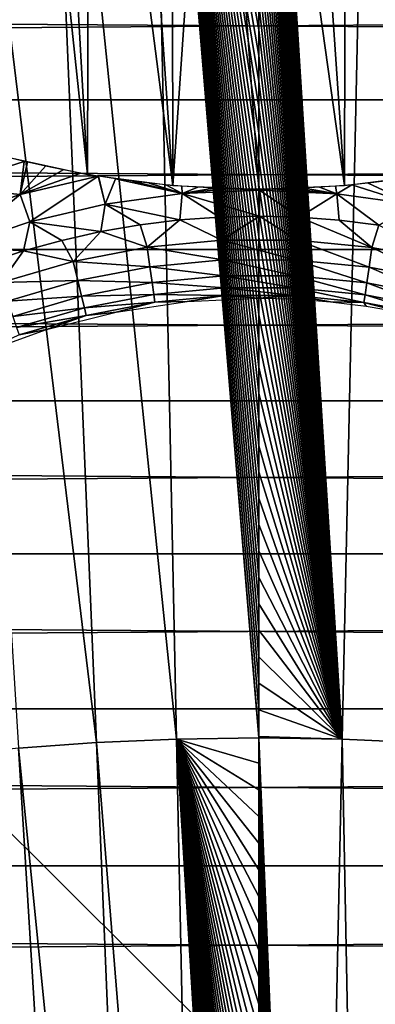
# Model space of a CAD drawing. Header units: millimetres. Extents: x -300 to 300, y -500 to 500.
# Tile 484 of 656: x -3.56 to 1.73, y 55.37 to 70.02. Entities that reach past the tile are written whole.
import ezdxf

# ---------------------------------------------------------------- set-up
doc = ezdxf.new("R2010")
doc.units = ezdxf.units.MM
doc.header["$LTSCALE"] = 81.481481
for name, color, linetype in [('19', 7, 'CONTINUOUS'), ('20', 7, 'CONTINUOUS'), ('34', 7, 'CONTINUOUS'), ('5', 7, 'CONTINUOUS'), ('57', 7, 'CONTINUOUS'), ('58', 7, 'CONTINUOUS'), ('6', 7, 'CONTINUOUS'), ('78', 7, 'CONTINUOUS')]:
    doc.layers.add(name, color=color, linetype=linetype)

msp = doc.modelspace()

# ---------------------------------------------------------------- linework, layer by layer
at = {"layer": '19', "color": 7, "linetype": 'CONTINUOUS'}
for points in [[(1.667, 79.002, 77.153), (0, 79.026, 77.154), (1.243, 59.319, 77.101), (1.667, 79.002, 77.153)], [(1.243, 59.319, 77.101), (0, 79.026, 77.154), (0, 78.938, 77.154), (1.243, 59.319, 77.101)], [(0, 78.565, 77.153), (1.243, 59.319, 77.101), (0, 78.938, 77.154), (0, 78.565, 77.153)], [(2.456, 59.265, 77.101), (1.667, 79.002, 77.153), (1.243, 59.319, 77.101), (2.456, 59.265, 77.101)], [(3.294, 78.931, 77.152), (1.667, 79.002, 77.153), (2.456, 59.265, 77.101), (3.294, 78.931, 77.152)], [(0, 78.192, 77.152), (1.243, 59.319, 77.101), (0, 78.565, 77.153), (0, 78.192, 77.152)], [(0, 77.818, 77.151), (1.243, 59.319, 77.101), (0, 78.192, 77.152), (0, 77.818, 77.151)], [(0, 77.443, 77.15), (1.243, 59.319, 77.101), (0, 77.818, 77.151), (0, 77.443, 77.15)], [(0, 77.069, 77.149), (1.243, 59.319, 77.101), (0, 77.443, 77.15), (0, 77.069, 77.149)], [(0, 76.694, 77.148), (1.243, 59.319, 77.101), (0, 77.069, 77.149), (0, 76.694, 77.148)], [(0, 76.318, 77.147), (1.243, 59.319, 77.101), (0, 76.694, 77.148), (0, 76.318, 77.147)], [(0, 75.942, 77.146), (1.243, 59.319, 77.101), (0, 76.318, 77.147), (0, 75.942, 77.146)], [(0, 75.566, 77.145), (1.243, 59.319, 77.101), (0, 75.942, 77.146), (0, 75.566, 77.145)], [(0, 75.189, 77.144), (1.243, 59.319, 77.101), (0, 75.566, 77.145), (0, 75.189, 77.144)], [(0, 74.812, 77.143), (1.243, 59.319, 77.101), (0, 75.189, 77.144), (0, 74.812, 77.143)], [(0, 74.434, 77.142), (1.243, 59.319, 77.101), (0, 74.812, 77.143), (0, 74.434, 77.142)], [(0, 74.056, 77.141), (1.243, 59.319, 77.101), (0, 74.434, 77.142), (0, 74.056, 77.141)], [(0, 73.678, 77.14), (1.243, 59.319, 77.101), (0, 74.056, 77.141), (0, 73.678, 77.14)], [(0, 73.299, 77.139), (1.243, 59.319, 77.101), (0, 73.678, 77.14), (0, 73.299, 77.139)], [(0, 72.92, 77.138), (1.243, 59.319, 77.101), (0, 73.299, 77.139), (0, 72.92, 77.138)], [(0, 72.54, 77.137), (1.243, 59.319, 77.101), (0, 72.92, 77.138), (0, 72.54, 77.137)], [(0, 72.16, 77.136), (1.243, 59.319, 77.101), (0, 72.54, 77.137), (0, 72.16, 77.136)], [(0, 71.779, 77.135), (1.243, 59.319, 77.101), (0, 72.16, 77.136), (0, 71.779, 77.135)], [(0, 71.398, 77.134), (1.243, 59.319, 77.101), (0, 71.779, 77.135), (0, 71.398, 77.134)], [(0, 71.016, 77.133), (1.243, 59.319, 77.101), (0, 71.398, 77.134), (0, 71.016, 77.133)], [(0, 70.634, 77.132), (1.243, 59.319, 77.101), (0, 71.016, 77.133), (0, 70.634, 77.132)], [(0, 70.252, 77.131), (1.243, 59.319, 77.101), (0, 70.634, 77.132), (0, 70.252, 77.131)], [(0, 69.869, 77.13), (1.243, 59.319, 77.101), (0, 70.252, 77.131), (0, 69.869, 77.13)], [(0, 69.486, 77.129), (1.243, 59.319, 77.101), (0, 69.869, 77.13), (0, 69.486, 77.129)], [(0, 69.102, 77.128), (1.243, 59.319, 77.101), (0, 69.486, 77.129), (0, 69.102, 77.128)], [(0, 68.718, 77.127), (1.243, 59.319, 77.101), (0, 69.102, 77.128), (0, 68.718, 77.127)], [(0, 68.333, 77.126), (1.243, 59.319, 77.101), (0, 68.718, 77.127), (0, 68.333, 77.126)], [(0, 67.948, 77.125), (1.243, 59.319, 77.101), (0, 68.333, 77.126), (0, 67.948, 77.125)], [(0, 67.563, 77.124), (1.243, 59.319, 77.101), (0, 67.948, 77.125), (0, 67.563, 77.124)], [(0, 67.177, 77.122), (1.243, 59.319, 77.101), (0, 67.563, 77.124), (0, 67.177, 77.122)], [(0, 66.79, 77.121), (1.243, 59.319, 77.101), (0, 67.177, 77.122), (0, 66.79, 77.121)], [(0, 66.403, 77.12), (1.243, 59.319, 77.101), (0, 66.79, 77.121), (0, 66.403, 77.12)], [(0, 66.016, 77.119), (1.243, 59.319, 77.101), (0, 66.403, 77.12), (0, 66.016, 77.119)], [(0, 65.628, 77.118), (1.243, 59.319, 77.101), (0, 66.016, 77.119), (0, 65.628, 77.118)], [(0, 65.24, 77.117), (1.243, 59.319, 77.101), (0, 65.628, 77.118), (0, 65.24, 77.117)], [(0, 64.851, 77.116), (1.243, 59.319, 77.101), (0, 65.24, 77.117), (0, 64.851, 77.116)], [(0, 64.462, 77.115), (1.243, 59.319, 77.101), (0, 64.851, 77.116), (0, 64.462, 77.115)], [(0, 64.072, 77.114), (1.243, 59.319, 77.101), (0, 64.462, 77.115), (0, 64.072, 77.114)], [(0, 63.682, 77.113), (1.243, 59.319, 77.101), (0, 64.072, 77.114), (0, 63.682, 77.113)], [(0, 63.292, 77.112), (1.243, 59.319, 77.101), (0, 63.682, 77.113), (0, 63.292, 77.112)], [(0, 62.901, 77.111), (1.243, 59.319, 77.101), (0, 63.292, 77.112), (0, 62.901, 77.111)], [(0, 62.509, 77.11), (1.243, 59.319, 77.101), (0, 62.901, 77.111), (0, 62.509, 77.11)], [(0, 62.117, 77.109), (1.243, 59.319, 77.101), (0, 62.509, 77.11), (0, 62.117, 77.109)], [(0, 61.725, 77.108), (1.243, 59.319, 77.101), (0, 62.117, 77.109), (0, 61.725, 77.108)], [(0, 61.332, 77.107), (1.243, 59.319, 77.101), (0, 61.725, 77.108), (0, 61.332, 77.107)], [(0, 60.938, 77.106), (1.243, 59.319, 77.101), (0, 61.332, 77.107), (0, 60.938, 77.106)], [(0, 60.544, 77.105), (1.243, 59.319, 77.101), (0, 60.938, 77.106), (0, 60.544, 77.105)], [(0, 60.15, 77.104), (1.243, 59.319, 77.101), (0, 60.544, 77.105), (0, 60.15, 77.104)], [(0, 59.755, 77.103), (1.243, 59.319, 77.101), (0, 60.15, 77.104), (0, 59.755, 77.103)], [(0, 59.359, 77.102), (1.243, 59.319, 77.101), (0, 59.755, 77.103), (0, 59.359, 77.102)], [(0, 59.337, 77.102), (1.243, 59.319, 77.101), (0, 59.359, 77.102), (0, 59.337, 77.102)], [(1.243, 59.319, 77.101), (0, 59.337, 77.102), (0.821, 39.449, 77.053), (1.243, 59.319, 77.101)], [(0.821, 39.449, 77.053), (0, 59.337, 77.102), (0, 58.963, 77.101), (0.821, 39.449, 77.053)], [(1.621, 39.414, 77.052), (1.243, 59.319, 77.101), (0.821, 39.449, 77.053), (1.621, 39.414, 77.052)], [(2.456, 59.265, 77.101), (1.243, 59.319, 77.101), (1.621, 39.414, 77.052), (2.456, 59.265, 77.101)], [(2.402, 39.354, 77.052), (2.456, 59.265, 77.101), (1.621, 39.414, 77.052), (2.402, 39.354, 77.052)], [(0, 58.567, 77.1), (0.821, 39.449, 77.053), (0, 58.963, 77.101), (0, 58.567, 77.1)], [(0, 58.17, 77.099), (0.821, 39.449, 77.053), (0, 58.567, 77.1), (0, 58.17, 77.099)], [(0, 57.773, 77.097), (0.821, 39.449, 77.053), (0, 58.17, 77.099), (0, 57.773, 77.097)], [(0, 57.375, 77.096), (0.821, 39.449, 77.053), (0, 57.773, 77.097), (0, 57.375, 77.096)], [(0, 56.977, 77.095), (0.821, 39.449, 77.053), (0, 57.375, 77.096), (0, 56.977, 77.095)], [(0, 56.578, 77.094), (0.821, 39.449, 77.053), (0, 56.977, 77.095), (0, 56.578, 77.094)], [(0, 56.178, 77.093), (0.821, 39.449, 77.053), (0, 56.578, 77.094), (0, 56.178, 77.093)], [(0, 55.779, 77.092), (0.821, 39.449, 77.053), (0, 56.178, 77.093), (0, 55.779, 77.092)], [(0, 55.378, 77.091), (0.821, 39.449, 77.053), (0, 55.779, 77.092), (0, 55.378, 77.091)], [(0, 54.977, 77.09), (0.821, 39.449, 77.053), (0, 55.378, 77.091), (0, 54.977, 77.09)]]:
    msp.add_3dface(points, dxfattribs=at)
at = {"layer": '20', "color": 7, "linetype": 'CONTINUOUS'}
for points in [[(-4.795, 78.82, 77.15), (-2.412, 59.268, 77.101), (-3.236, 78.935, 77.152), (-4.795, 78.82, 77.15)], [(-3.236, 78.935, 77.152), (-1.221, 59.319, 77.101), (-1.637, 79.003, 77.153), (-3.236, 78.935, 77.152)], [(-2.412, 59.268, 77.101), (-1.221, 59.319, 77.101), (-3.236, 78.935, 77.152), (-2.412, 59.268, 77.101)], [(0, 59.337, 77.102), (0, 59.359, 77.102), (-1.637, 79.003, 77.153), (0, 59.337, 77.102)], [(-1.221, 59.319, 77.101), (0, 59.337, 77.102), (-1.637, 79.003, 77.153), (-1.221, 59.319, 77.101)], [(0, 59.359, 77.102), (0, 59.755, 77.103), (-1.637, 79.003, 77.153), (0, 59.359, 77.102)], [(0, 59.755, 77.103), (0, 60.15, 77.104), (-1.637, 79.003, 77.153), (0, 59.755, 77.103)], [(0, 60.15, 77.104), (0, 60.544, 77.105), (-1.637, 79.003, 77.153), (0, 60.15, 77.104)], [(0, 60.544, 77.105), (0, 60.938, 77.106), (-1.637, 79.003, 77.153), (0, 60.544, 77.105)], [(0, 60.938, 77.106), (0, 61.332, 77.107), (-1.637, 79.003, 77.153), (0, 60.938, 77.106)], [(0, 61.332, 77.107), (0, 61.725, 77.108), (-1.637, 79.003, 77.153), (0, 61.332, 77.107)], [(0, 61.725, 77.108), (0, 62.117, 77.109), (-1.637, 79.003, 77.153), (0, 61.725, 77.108)], [(0, 62.117, 77.109), (0, 62.509, 77.11), (-1.637, 79.003, 77.153), (0, 62.117, 77.109)], [(0, 62.509, 77.11), (0, 62.901, 77.111), (-1.637, 79.003, 77.153), (0, 62.509, 77.11)], [(0, 62.901, 77.111), (0, 63.292, 77.112), (-1.637, 79.003, 77.153), (0, 62.901, 77.111)], [(0, 63.292, 77.112), (0, 63.682, 77.113), (-1.637, 79.003, 77.153), (0, 63.292, 77.112)], [(0, 63.682, 77.113), (0, 64.072, 77.114), (-1.637, 79.003, 77.153), (0, 63.682, 77.113)], [(0, 64.072, 77.114), (0, 64.462, 77.115), (-1.637, 79.003, 77.153), (0, 64.072, 77.114)], [(0, 64.462, 77.115), (0, 64.851, 77.116), (-1.637, 79.003, 77.153), (0, 64.462, 77.115)], [(0, 64.851, 77.116), (0, 65.24, 77.117), (-1.637, 79.003, 77.153), (0, 64.851, 77.116)], [(0, 65.24, 77.117), (0, 65.628, 77.118), (-1.637, 79.003, 77.153), (0, 65.24, 77.117)], [(0, 65.628, 77.118), (0, 66.016, 77.119), (-1.637, 79.003, 77.153), (0, 65.628, 77.118)], [(0, 66.016, 77.119), (0, 66.403, 77.12), (-1.637, 79.003, 77.153), (0, 66.016, 77.119)], [(0, 66.403, 77.12), (0, 66.79, 77.121), (-1.637, 79.003, 77.153), (0, 66.403, 77.12)], [(0, 66.79, 77.121), (0, 67.177, 77.122), (-1.637, 79.003, 77.153), (0, 66.79, 77.121)], [(0, 67.177, 77.122), (0, 67.563, 77.124), (-1.637, 79.003, 77.153), (0, 67.177, 77.122)], [(0, 67.563, 77.124), (0, 67.948, 77.125), (-1.637, 79.003, 77.153), (0, 67.563, 77.124)], [(0, 67.948, 77.125), (0, 68.333, 77.126), (-1.637, 79.003, 77.153), (0, 67.948, 77.125)], [(0, 68.333, 77.126), (0, 68.718, 77.127), (-1.637, 79.003, 77.153), (0, 68.333, 77.126)], [(0, 68.718, 77.127), (0, 69.102, 77.128), (-1.637, 79.003, 77.153), (0, 68.718, 77.127)], [(0, 69.102, 77.128), (0, 69.486, 77.129), (-1.637, 79.003, 77.153), (0, 69.102, 77.128)], [(0, 69.486, 77.129), (0, 69.869, 77.13), (-1.637, 79.003, 77.153), (0, 69.486, 77.129)], [(0, 69.869, 77.13), (0, 70.252, 77.131), (-1.637, 79.003, 77.153), (0, 69.869, 77.13)], [(-3.575, 59.182, 77.099), (-2.412, 59.268, 77.101), (-4.795, 78.82, 77.15), (-3.575, 59.182, 77.099)], [(-2.412, 59.268, 77.101), (-0.806, 39.45, 77.053), (-1.221, 59.319, 77.101), (-2.412, 59.268, 77.101)], [(0, 58.963, 77.101), (0, 59.337, 77.102), (-1.221, 59.319, 77.101), (0, 58.963, 77.101)], [(0, 39.461, 77.053), (0, 39.768, 77.053), (-1.221, 59.319, 77.101), (0, 39.461, 77.053)], [(-0.806, 39.45, 77.053), (0, 39.461, 77.053), (-1.221, 59.319, 77.101), (-0.806, 39.45, 77.053)], [(0, 39.768, 77.053), (0, 40.189, 77.054), (-1.221, 59.319, 77.101), (0, 39.768, 77.053)], [(0, 40.189, 77.054), (0, 40.61, 77.055), (-1.221, 59.319, 77.101), (0, 40.189, 77.054)], [(0, 40.61, 77.055), (0, 41.03, 77.056), (-1.221, 59.319, 77.101), (0, 40.61, 77.055)], [(0, 41.03, 77.056), (0, 41.449, 77.057), (-1.221, 59.319, 77.101), (0, 41.03, 77.056)], [(0, 41.449, 77.057), (0, 41.868, 77.058), (-1.221, 59.319, 77.101), (0, 41.449, 77.057)], [(0, 41.868, 77.058), (0, 42.286, 77.059), (-1.221, 59.319, 77.101), (0, 41.868, 77.058)], [(0, 42.286, 77.059), (0, 42.704, 77.06), (-1.221, 59.319, 77.101), (0, 42.286, 77.059)], [(0, 42.704, 77.06), (0, 43.121, 77.061), (-1.221, 59.319, 77.101), (0, 42.704, 77.06)], [(0, 43.121, 77.061), (0, 43.538, 77.062), (-1.221, 59.319, 77.101), (0, 43.121, 77.061)], [(0, 43.538, 77.062), (0, 43.954, 77.063), (-1.221, 59.319, 77.101), (0, 43.538, 77.062)], [(0, 43.954, 77.063), (0, 44.369, 77.064), (-1.221, 59.319, 77.101), (0, 43.954, 77.063)], [(0, 44.369, 77.064), (0, 44.784, 77.065), (-1.221, 59.319, 77.101), (0, 44.369, 77.064)], [(0, 44.784, 77.065), (0, 45.198, 77.066), (-1.221, 59.319, 77.101), (0, 44.784, 77.065)], [(0, 45.198, 77.066), (0, 45.612, 77.067), (-1.221, 59.319, 77.101), (0, 45.198, 77.066)], [(0, 45.612, 77.067), (0, 46.025, 77.068), (-1.221, 59.319, 77.101), (0, 45.612, 77.067)], [(0, 46.025, 77.068), (0, 46.438, 77.069), (-1.221, 59.319, 77.101), (0, 46.025, 77.068)], [(0, 46.438, 77.069), (0, 46.85, 77.07), (-1.221, 59.319, 77.101), (0, 46.438, 77.069)], [(0, 46.85, 77.07), (0, 47.261, 77.071), (-1.221, 59.319, 77.101), (0, 46.85, 77.07)], [(0, 47.261, 77.071), (0, 47.672, 77.072), (-1.221, 59.319, 77.101), (0, 47.261, 77.071)], [(0, 47.672, 77.072), (0, 48.082, 77.073), (-1.221, 59.319, 77.101), (0, 47.672, 77.072)], [(0, 48.082, 77.073), (0, 48.492, 77.074), (-1.221, 59.319, 77.101), (0, 48.082, 77.073)], [(0, 48.492, 77.074), (0, 48.902, 77.075), (-1.221, 59.319, 77.101), (0, 48.492, 77.074)], [(0, 48.902, 77.075), (0, 49.31, 77.076), (-1.221, 59.319, 77.101), (0, 48.902, 77.075)], [(0, 49.31, 77.076), (0, 49.719, 77.077), (-1.221, 59.319, 77.101), (0, 49.31, 77.076)], [(0, 49.719, 77.077), (0, 50.126, 77.078), (-1.221, 59.319, 77.101), (0, 49.719, 77.077)], [(0, 50.126, 77.078), (0, 50.533, 77.079), (-1.221, 59.319, 77.101), (0, 50.126, 77.078)], [(0, 50.533, 77.079), (0, 50.94, 77.08), (-1.221, 59.319, 77.101), (0, 50.533, 77.079)], [(0, 50.94, 77.08), (0, 51.346, 77.081), (-1.221, 59.319, 77.101), (0, 50.94, 77.08)], [(0, 51.346, 77.081), (0, 51.752, 77.082), (-1.221, 59.319, 77.101), (0, 51.346, 77.081)], [(0, 51.752, 77.082), (0, 52.157, 77.083), (-1.221, 59.319, 77.101), (0, 51.752, 77.082)], [(0, 52.157, 77.083), (0, 52.561, 77.084), (-1.221, 59.319, 77.101), (0, 52.157, 77.083)], [(0, 52.561, 77.084), (0, 52.965, 77.085), (-1.221, 59.319, 77.101), (0, 52.561, 77.084)], [(0, 52.965, 77.085), (0, 53.369, 77.086), (-1.221, 59.319, 77.101), (0, 52.965, 77.085)], [(0, 53.369, 77.086), (0, 53.772, 77.087), (-1.221, 59.319, 77.101), (0, 53.369, 77.086)], [(0, 53.772, 77.087), (0, 54.174, 77.088), (-1.221, 59.319, 77.101), (0, 53.772, 77.087)], [(0, 54.174, 77.088), (0, 54.576, 77.089), (-1.221, 59.319, 77.101), (0, 54.174, 77.088)], [(0, 54.576, 77.089), (0, 54.977, 77.09), (-1.221, 59.319, 77.101), (0, 54.576, 77.089)], [(0, 54.977, 77.09), (0, 55.378, 77.091), (-1.221, 59.319, 77.101), (0, 54.977, 77.09)], [(0, 55.378, 77.091), (0, 55.779, 77.092), (-1.221, 59.319, 77.101), (0, 55.378, 77.091)], [(0, 55.779, 77.092), (0, 56.178, 77.093), (-1.221, 59.319, 77.101), (0, 55.779, 77.092)], [(0, 56.178, 77.093), (0, 56.578, 77.094), (-1.221, 59.319, 77.101), (0, 56.178, 77.093)], [(0, 56.578, 77.094), (0, 56.977, 77.095), (-1.221, 59.319, 77.101), (0, 56.578, 77.094)], [(0, 56.977, 77.095), (0, 57.375, 77.096), (-1.221, 59.319, 77.101), (0, 56.977, 77.095)], [(0, 57.375, 77.096), (0, 57.773, 77.097), (-1.221, 59.319, 77.101), (0, 57.375, 77.096)], [(0, 57.773, 77.097), (0, 58.17, 77.099), (-1.221, 59.319, 77.101), (0, 57.773, 77.097)], [(0, 58.17, 77.099), (0, 58.567, 77.1), (-1.221, 59.319, 77.101), (0, 58.17, 77.099)], [(0, 58.567, 77.1), (0, 58.963, 77.101), (-1.221, 59.319, 77.101), (0, 58.567, 77.1)], [(-4.709, 59.06, 77.098), (-2.36, 39.358, 77.052), (-3.575, 59.182, 77.099), (-4.709, 59.06, 77.098)], [(-3.575, 59.182, 77.099), (-1.593, 39.415, 77.052), (-2.412, 59.268, 77.101), (-3.575, 59.182, 77.099)], [(-2.36, 39.358, 77.052), (-1.593, 39.415, 77.052), (-3.575, 59.182, 77.099), (-2.36, 39.358, 77.052)], [(-1.593, 39.415, 77.052), (-0.806, 39.45, 77.053), (-2.412, 59.268, 77.101), (-1.593, 39.415, 77.052)], [(-5.814, 58.904, 77.096), (-3.109, 39.277, 77.051), (-4.709, 59.06, 77.098), (-5.814, 58.904, 77.096)], [(-3.109, 39.277, 77.051), (-2.36, 39.358, 77.052), (-4.709, 59.06, 77.098), (-3.109, 39.277, 77.051)], [(-3.839, 39.173, 77.05), (-3.109, 39.277, 77.051), (-5.814, 58.904, 77.096), (-3.839, 39.173, 77.05)]]:
    msp.add_3dface(points, dxfattribs=at)
at = {"layer": '34', "color": 7, "linetype": 'CONTINUOUS'}
for points in [[(54.5, 108.5, 501.493), (54.5, 0, 501.493), (-54.5, 108.5, 501.493), (54.5, 108.5, 501.493)], [(-54.5, 108.5, 501.493), (54.5, 0, 501.493), (-54.5, 0, 501.493), (-54.5, 108.5, 501.493)]]:
    msp.add_3dface(points, dxfattribs=at)
at = {"layer": '5', "color": 7, "linetype": 'CONTINUOUS'}
for points in [[(162.599, 71.027, 11), (-162.628, 68.826, 11), (-162.599, 71.028, 11), (162.599, 71.027, 11)], [(162.599, 71.027, 11), (162.628, 68.826, 11), (-162.628, 68.826, 11), (162.599, 71.027, 11)], [(162.628, 68.826, 11), (162.656, 66.6, 11), (-162.656, 66.601, 11), (162.628, 68.826, 11)], [(162.628, 68.826, 11), (-162.656, 66.601, 11), (-162.628, 68.826, 11), (162.628, 68.826, 11)], [(162.684, 64.35, 11), (-162.684, 64.351, 11), (-162.656, 66.601, 11), (162.684, 64.35, 11)], [(162.656, 66.6, 11), (162.684, 64.35, 11), (-162.656, 66.601, 11), (162.656, 66.6, 11)], [(162.71, 62.073, 11), (-162.71, 62.073, 11), (-162.684, 64.351, 11), (162.71, 62.073, 11)], [(162.684, 64.35, 11), (162.71, 62.073, 11), (-162.684, 64.351, 11), (162.684, 64.35, 11)], [(162.735, 59.768, 11), (-162.735, 59.769, 11), (-162.71, 62.073, 11), (162.735, 59.768, 11)], [(162.71, 62.073, 11), (162.735, 59.768, 11), (-162.71, 62.073, 11), (162.71, 62.073, 11)], [(162.759, 57.434, 11), (-162.759, 57.435, 11), (-162.735, 59.769, 11), (162.759, 57.434, 11)], [(162.735, 59.768, 11), (162.759, 57.434, 11), (-162.735, 59.769, 11), (162.735, 59.768, 11)], [(162.781, 55.069, 11), (-162.781, 55.07, 11), (-162.759, 57.435, 11), (162.781, 55.069, 11)], [(162.759, 57.434, 11), (162.781, 55.069, 11), (-162.759, 57.435, 11), (162.759, 57.434, 11)]]:
    msp.add_3dface(points, dxfattribs=at)
at = {"layer": '57', "color": 7, "linetype": 'CONTINUOUS'}
for points in [[(-4.678, 67.531, 545.701), (-3.491, 67.912, 545.701), (-3.71, 67.966, 545.744), (-4.678, 67.531, 545.701)], [(-4.678, 67.531, 545.701), (-3.548, 67.418, 545.479), (-3.491, 67.912, 545.701), (-4.678, 67.531, 545.701)], [(-3.491, 67.912, 545.701), (-3.548, 67.418, 545.479), (-3.441, 67.9, 545.691), (-3.491, 67.912, 545.701)], [(-3.441, 67.9, 545.691), (-3.548, 67.418, 545.479), (-3.173, 67.84, 545.637), (-3.441, 67.9, 545.691)], [(-3.173, 67.84, 545.637), (-3.548, 67.418, 545.479), (-2.908, 67.785, 545.583), (-3.173, 67.84, 545.637)], [(-3.548, 67.418, 545.479), (-2.646, 67.735, 545.53), (-2.908, 67.785, 545.583), (-3.548, 67.418, 545.479)], [(-3.548, 67.418, 545.479), (-2.389, 67.692, 545.479), (-2.646, 67.735, 545.53), (-3.548, 67.418, 545.479)], [(-3.548, 67.418, 545.479), (-3.406, 67.012, 545.2), (-2.389, 67.692, 545.479), (-3.548, 67.418, 545.479)], [(-3.406, 67.012, 545.2), (-2.283, 67.275, 545.2), (-2.389, 67.692, 545.479), (-3.406, 67.012, 545.2)], [(-2.389, 67.692, 545.479), (-2.283, 67.275, 545.2), (-2.386, 67.691, 545.479), (-2.389, 67.692, 545.479)], [(-2.386, 67.691, 545.479), (-2.283, 67.275, 545.2), (-2.13, 67.652, 545.43), (-2.386, 67.691, 545.479)], [(-4.677, 67.038, 545.479), (-3.548, 67.418, 545.479), (-4.678, 67.531, 545.701), (-4.677, 67.038, 545.479)], [(-2.283, 67.275, 545.2), (-1.14, 67.433, 545.2), (-2.13, 67.652, 545.43), (-2.283, 67.275, 545.2)], [(-2.13, 67.652, 545.43), (-1.14, 67.433, 545.2), (-1.878, 67.618, 545.386), (-2.13, 67.652, 545.43)], [(-1.878, 67.618, 545.386), (-1.14, 67.433, 545.2), (-1.629, 67.589, 545.345), (-1.878, 67.618, 545.386)], [(-1.629, 67.589, 545.345), (-1.14, 67.433, 545.2), (-1.384, 67.564, 545.31), (-1.629, 67.589, 545.345)], [(-1.384, 67.564, 545.31), (-1.14, 67.433, 545.2), (-1.143, 67.544, 545.28), (-1.384, 67.564, 545.31)], [(-1.143, 67.544, 545.28), (-1.14, 67.433, 545.2), (-0.906, 67.527, 545.255), (-1.143, 67.544, 545.28)], [(-0.906, 67.527, 545.255), (-1.14, 67.433, 545.2), (-0.674, 67.515, 545.235), (-0.906, 67.527, 545.255)], [(-0.674, 67.515, 545.235), (-1.14, 67.433, 545.2), (-0.446, 67.507, 545.222), (-0.674, 67.515, 545.235)], [(0.674, 67.515, 545.235), (0.446, 67.507, 545.222), (1.164, 67.431, 545.2), (0.674, 67.515, 545.235)], [(0.906, 67.527, 545.255), (0.674, 67.515, 545.235), (1.164, 67.431, 545.2), (0.906, 67.527, 545.255)], [(1.143, 67.544, 545.28), (0.906, 67.527, 545.255), (1.164, 67.431, 545.2), (1.143, 67.544, 545.28)], [(1.384, 67.564, 545.31), (1.143, 67.544, 545.28), (1.164, 67.431, 545.2), (1.384, 67.564, 545.31)], [(2.306, 67.27, 545.2), (1.384, 67.564, 545.31), (1.164, 67.431, 545.2), (2.306, 67.27, 545.2)], [(1.629, 67.589, 545.345), (1.384, 67.564, 545.31), (2.306, 67.27, 545.2), (1.629, 67.589, 545.345)], [(1.878, 67.618, 545.386), (1.629, 67.589, 545.345), (2.306, 67.27, 545.2), (1.878, 67.618, 545.386)], [(-4.677, 67.038, 545.479), (-4.499, 66.646, 545.2), (-3.548, 67.418, 545.479), (-4.677, 67.038, 545.479)], [(-4.499, 66.646, 545.2), (-3.406, 67.012, 545.2), (-3.548, 67.418, 545.479), (-4.499, 66.646, 545.2)], [(-1.14, 67.433, 545.2), (-2.283, 67.275, 545.2), (-1.174, 67.04, 544.87), (-1.14, 67.433, 545.2)], [(-0.582, 67.083, 544.87), (-1.14, 67.433, 545.2), (-1.174, 67.04, 544.87), (-0.582, 67.083, 544.87)], [(-1.14, 67.433, 545.2), (0.012, 67.485, 545.2), (-0.446, 67.507, 545.222), (-1.14, 67.433, 545.2)], [(0.012, 67.485, 545.2), (-1.14, 67.433, 545.2), (0.011, 67.097, 544.87), (0.012, 67.485, 545.2)], [(0.011, 67.097, 544.87), (-1.14, 67.433, 545.2), (-0.582, 67.083, 544.87), (0.011, 67.097, 544.87)], [(-0.446, 67.507, 545.222), (0.012, 67.485, 545.2), (-0.221, 67.502, 545.214), (-0.446, 67.507, 545.222)], [(0.012, 67.485, 545.2), (0, 67.5, 545.211), (-0.221, 67.502, 545.214), (0.012, 67.485, 545.2)], [(0.221, 67.502, 545.214), (0, 67.5, 545.211), (0.012, 67.485, 545.2), (0.221, 67.502, 545.214)], [(0.605, 67.082, 544.87), (0.012, 67.485, 545.2), (0.011, 67.097, 544.87), (0.605, 67.082, 544.87)], [(1.164, 67.431, 545.2), (0.221, 67.502, 545.214), (0.012, 67.485, 545.2), (1.164, 67.431, 545.2)], [(1.164, 67.431, 545.2), (0.012, 67.485, 545.2), (0.605, 67.082, 544.87), (1.164, 67.431, 545.2)], [(0.446, 67.507, 545.222), (0.221, 67.502, 545.214), (1.164, 67.431, 545.2), (0.446, 67.507, 545.222)], [(1.197, 67.037, 544.87), (1.164, 67.431, 545.2), (0.605, 67.082, 544.87), (1.197, 67.037, 544.87)], [(2.306, 67.27, 545.2), (1.164, 67.431, 545.2), (1.786, 66.964, 544.87), (2.306, 67.27, 545.2)], [(1.786, 66.964, 544.87), (1.164, 67.431, 545.2), (1.197, 67.037, 544.87), (1.786, 66.964, 544.87)], [(-2.283, 67.275, 545.2), (-3.406, 67.012, 545.2), (-2.349, 66.867, 544.87), (-2.283, 67.275, 545.2)], [(-1.764, 66.968, 544.87), (-2.283, 67.275, 545.2), (-2.349, 66.867, 544.87), (-1.764, 66.968, 544.87)], [(-1.174, 67.04, 544.87), (-2.283, 67.275, 545.2), (-1.764, 66.968, 544.87), (-1.174, 67.04, 544.87)], [(-3.406, 67.012, 545.2), (-4.499, 66.646, 545.2), (-3.501, 66.579, 544.87), (-3.406, 67.012, 545.2)], [(-2.928, 66.737, 544.87), (-3.406, 67.012, 545.2), (-3.501, 66.579, 544.87), (-2.928, 66.737, 544.87)], [(-2.349, 66.867, 544.87), (-3.406, 67.012, 545.2), (-2.928, 66.737, 544.87), (-2.349, 66.867, 544.87)], [(-3.501, 66.579, 544.87), (-4.499, 66.646, 545.2), (-4.065, 66.393, 544.87), (-3.501, 66.579, 544.87)]]:
    msp.add_3dface(points, dxfattribs=at)
at = {"layer": '58', "color": 7, "linetype": 'CONTINUOUS'}
for points in [[(-0.582, 67.083, 544.87), (-1.174, 67.04, 544.87), (-0.548, 66.739, 544.492), (-0.582, 67.083, 544.87)], [(0.011, 67.097, 544.87), (-0.582, 67.083, 544.87), (-0.548, 66.739, 544.492), (0.011, 67.097, 544.87)], [(0.57, 66.738, 544.492), (0.011, 67.097, 544.87), (-0.548, 66.739, 544.492), (0.57, 66.738, 544.492)], [(0.605, 67.082, 544.87), (0.011, 67.097, 544.87), (0.57, 66.738, 544.492), (0.605, 67.082, 544.87)], [(1.683, 66.631, 544.492), (0.605, 67.082, 544.87), (0.57, 66.738, 544.492), (1.683, 66.631, 544.492)], [(1.197, 67.037, 544.87), (0.605, 67.082, 544.87), (1.683, 66.631, 544.492), (1.197, 67.037, 544.87)], [(-1.764, 66.968, 544.87), (-2.349, 66.867, 544.87), (-1.662, 66.634, 544.492), (-1.764, 66.968, 544.87)], [(-1.174, 67.04, 544.87), (-1.764, 66.968, 544.87), (-1.662, 66.634, 544.492), (-1.174, 67.04, 544.87)], [(-0.548, 66.739, 544.492), (-1.174, 67.04, 544.87), (-1.662, 66.634, 544.492), (-0.548, 66.739, 544.492)], [(1.786, 66.964, 544.87), (1.197, 67.037, 544.87), (1.683, 66.631, 544.492), (1.786, 66.964, 544.87)], [(2.781, 66.418, 544.492), (1.786, 66.964, 544.87), (1.683, 66.631, 544.492), (2.781, 66.418, 544.492)], [(-2.349, 66.867, 544.87), (-2.928, 66.737, 544.87), (-2.76, 66.424, 544.492), (-2.349, 66.867, 544.87)], [(-1.662, 66.634, 544.492), (-2.349, 66.867, 544.87), (-2.76, 66.424, 544.492), (-1.662, 66.634, 544.492)], [(-2.928, 66.737, 544.87), (-3.501, 66.579, 544.87), (-2.76, 66.424, 544.492), (-2.928, 66.737, 544.87)], [(-1.662, 66.634, 544.492), (-2.76, 66.424, 544.492), (-1.62, 66.343, 544.072), (-1.662, 66.634, 544.492)], [(-0.548, 66.739, 544.492), (-1.662, 66.634, 544.492), (-0.535, 66.446, 544.072), (-0.548, 66.739, 544.492)], [(-0.535, 66.446, 544.072), (-1.662, 66.634, 544.492), (-1.62, 66.343, 544.072), (-0.535, 66.446, 544.072)], [(0.57, 66.738, 544.492), (-0.548, 66.739, 544.492), (0.556, 66.445, 544.072), (0.57, 66.738, 544.492)], [(0.556, 66.445, 544.072), (-0.548, 66.739, 544.492), (-0.535, 66.446, 544.072), (0.556, 66.445, 544.072)], [(1.641, 66.34, 544.072), (0.57, 66.738, 544.492), (0.556, 66.445, 544.072), (1.641, 66.34, 544.072)], [(1.683, 66.631, 544.492), (0.57, 66.738, 544.492), (1.641, 66.34, 544.072), (1.683, 66.631, 544.492)], [(-3.501, 66.579, 544.87), (-4.065, 66.393, 544.87), (-3.833, 66.109, 544.492), (-3.501, 66.579, 544.87)], [(-2.76, 66.424, 544.492), (-3.501, 66.579, 544.87), (-3.833, 66.109, 544.492), (-2.76, 66.424, 544.492)], [(2.712, 66.133, 544.072), (1.683, 66.631, 544.492), (1.641, 66.34, 544.072), (2.712, 66.133, 544.072)], [(2.781, 66.418, 544.492), (1.683, 66.631, 544.492), (2.712, 66.133, 544.072), (2.781, 66.418, 544.492)], [(-2.76, 66.424, 544.492), (-3.833, 66.109, 544.492), (-2.691, 66.138, 544.072), (-2.76, 66.424, 544.492)], [(-1.62, 66.343, 544.072), (-2.76, 66.424, 544.492), (-2.691, 66.138, 544.072), (-1.62, 66.343, 544.072)], [(-1.62, 66.343, 544.072), (-2.691, 66.138, 544.072), (-1.587, 66.108, 543.619), (-1.62, 66.343, 544.072)], [(-0.535, 66.446, 544.072), (-1.62, 66.343, 544.072), (-0.523, 66.209, 543.619), (-0.535, 66.446, 544.072)], [(-0.523, 66.209, 543.619), (-1.62, 66.343, 544.072), (-1.587, 66.108, 543.619), (-0.523, 66.209, 543.619)], [(0.556, 66.445, 544.072), (-0.535, 66.446, 544.072), (0.544, 66.208, 543.619), (0.556, 66.445, 544.072)], [(0.544, 66.208, 543.619), (-0.535, 66.446, 544.072), (-0.523, 66.209, 543.619), (0.544, 66.208, 543.619)], [(1.607, 66.105, 543.619), (0.556, 66.445, 544.072), (0.544, 66.208, 543.619), (1.607, 66.105, 543.619)], [(1.641, 66.34, 544.072), (0.556, 66.445, 544.072), (1.607, 66.105, 543.619), (1.641, 66.34, 544.072)], [(2.656, 65.902, 543.619), (1.641, 66.34, 544.072), (1.607, 66.105, 543.619), (2.656, 65.902, 543.619)], [(2.712, 66.133, 544.072), (1.641, 66.34, 544.072), (2.656, 65.902, 543.619), (2.712, 66.133, 544.072)], [(-0.523, 66.209, 543.619), (-1.587, 66.108, 543.619), (-0.515, 66.031, 543.139), (-0.523, 66.209, 543.619)], [(0.544, 66.208, 543.619), (-0.523, 66.209, 543.619), (0.536, 66.03, 543.139), (0.544, 66.208, 543.619)], [(0.536, 66.03, 543.139), (-0.523, 66.209, 543.619), (-0.515, 66.031, 543.139), (0.536, 66.03, 543.139)], [(1.582, 65.929, 543.139), (0.544, 66.208, 543.619), (0.536, 66.03, 543.139), (1.582, 65.929, 543.139)], [(1.607, 66.105, 543.619), (0.544, 66.208, 543.619), (1.582, 65.929, 543.139), (1.607, 66.105, 543.619)], [(-2.691, 66.138, 544.072), (-3.833, 66.109, 544.492), (-3.738, 65.832, 544.072), (-2.691, 66.138, 544.072)], [(-2.691, 66.138, 544.072), (-3.738, 65.832, 544.072), (-2.635, 65.907, 543.619), (-2.691, 66.138, 544.072)], [(-1.587, 66.108, 543.619), (-2.691, 66.138, 544.072), (-2.635, 65.907, 543.619), (-1.587, 66.108, 543.619)], [(-1.587, 66.108, 543.619), (-2.635, 65.907, 543.619), (-1.561, 65.932, 543.139), (-1.587, 66.108, 543.619)], [(-0.515, 66.031, 543.139), (-1.587, 66.108, 543.619), (-1.561, 65.932, 543.139), (-0.515, 66.031, 543.139)], [(2.614, 65.729, 543.139), (1.607, 66.105, 543.619), (1.582, 65.929, 543.139), (2.614, 65.729, 543.139)], [(2.656, 65.902, 543.619), (1.607, 66.105, 543.619), (2.614, 65.729, 543.139), (2.656, 65.902, 543.619)], [(-2.635, 65.907, 543.619), (-3.738, 65.832, 544.072), (-3.66, 65.607, 543.619), (-2.635, 65.907, 543.619)], [(-2.635, 65.907, 543.619), (-3.66, 65.607, 543.619), (-2.593, 65.734, 543.139), (-2.635, 65.907, 543.619)], [(-1.561, 65.932, 543.139), (-2.635, 65.907, 543.619), (-2.593, 65.734, 543.139), (-1.561, 65.932, 543.139)], [(-1.545, 65.818, 542.64), (-1.561, 65.932, 543.139), (-2.593, 65.734, 543.139), (-1.545, 65.818, 542.64)], [(-0.51, 65.916, 542.64), (-0.515, 66.031, 543.139), (-1.561, 65.932, 543.139), (-0.51, 65.916, 542.64)], [(-1.545, 65.818, 542.64), (-0.51, 65.916, 542.64), (-1.561, 65.932, 543.139), (-1.545, 65.818, 542.64)], [(-1.545, 65.818, 542.64), (-1.066, 65.826, 542.132), (-0.51, 65.916, 542.64), (-1.545, 65.818, 542.64)], [(-1.066, 65.826, 542.132), (0, 65.878, 542.132), (-0.51, 65.916, 542.64), (-1.066, 65.826, 542.132)], [(-0.51, 65.916, 542.64), (0.53, 65.915, 542.64), (-0.515, 66.031, 543.139), (-0.51, 65.916, 542.64)], [(0.53, 65.915, 542.64), (0.536, 66.03, 543.139), (-0.515, 66.031, 543.139), (0.53, 65.915, 542.64)], [(-0.51, 65.916, 542.64), (0, 65.878, 542.132), (0.53, 65.915, 542.64), (-0.51, 65.916, 542.64)], [(0.53, 65.915, 542.64), (0, 65.878, 542.132), (0.534, 65.865, 542.132), (0.53, 65.915, 542.64)], [(0.53, 65.915, 542.64), (1.565, 65.815, 542.64), (0.536, 66.03, 543.139), (0.53, 65.915, 542.64)], [(1.565, 65.815, 542.64), (0.53, 65.915, 542.64), (1.067, 65.825, 542.132), (1.565, 65.815, 542.64)], [(1.067, 65.825, 542.132), (0.53, 65.915, 542.64), (0.534, 65.865, 542.132), (1.067, 65.825, 542.132)], [(1.565, 65.815, 542.64), (1.582, 65.929, 543.139), (0.536, 66.03, 543.139), (1.565, 65.815, 542.64)], [(1.565, 65.815, 542.64), (2.586, 65.618, 542.64), (1.582, 65.929, 543.139), (1.565, 65.815, 542.64)], [(2.586, 65.618, 542.64), (2.614, 65.729, 543.139), (1.582, 65.929, 543.139), (2.586, 65.618, 542.64)], [(-2.566, 65.622, 542.64), (-1.545, 65.818, 542.64), (-2.593, 65.734, 543.139), (-2.566, 65.622, 542.64)], [(-2.566, 65.622, 542.64), (-2.121, 65.669, 542.132), (-1.545, 65.818, 542.64), (-2.566, 65.622, 542.64)], [(-2.121, 65.669, 542.132), (-1.066, 65.826, 542.132), (-1.545, 65.818, 542.64), (-2.121, 65.669, 542.132)], [(1.597, 65.76, 542.132), (1.565, 65.815, 542.64), (1.067, 65.825, 542.132), (1.597, 65.76, 542.132)], [(2.586, 65.618, 542.64), (1.565, 65.815, 542.64), (2.123, 65.669, 542.132), (2.586, 65.618, 542.64)], [(2.123, 65.669, 542.132), (1.565, 65.815, 542.64), (1.597, 65.76, 542.132), (2.123, 65.669, 542.132)], [(-2.593, 65.734, 543.139), (-3.66, 65.607, 543.619), (-3.602, 65.439, 543.139), (-2.593, 65.734, 543.139)], [(-2.566, 65.622, 542.64), (-2.593, 65.734, 543.139), (-3.602, 65.439, 543.139), (-2.566, 65.622, 542.64)], [(-3.565, 65.33, 542.64), (-2.566, 65.622, 542.64), (-3.602, 65.439, 543.139), (-3.565, 65.33, 542.64)], [(-3.565, 65.33, 542.64), (-3.156, 65.41, 542.132), (-2.566, 65.622, 542.64), (-3.565, 65.33, 542.64)], [(-3.156, 65.41, 542.132), (-2.121, 65.669, 542.132), (-2.566, 65.622, 542.64), (-3.156, 65.41, 542.132)], [(-4.16, 65.051, 542.132), (-3.156, 65.41, 542.132), (-3.565, 65.33, 542.64), (-4.16, 65.051, 542.132)]]:
    msp.add_3dface(points, dxfattribs=at)
at = {"layer": '6', "color": 7, "linetype": 'CONTINUOUS'}
for points in [[(162.628, 68.826, 16), (162.599, 71.028, 16), (-162.599, 71.027, 16), (162.628, 68.826, 16)], [(162.628, 68.826, 16), (-162.599, 71.027, 16), (-162.628, 68.826, 16), (162.628, 68.826, 16)], [(162.656, 66.601, 16), (-162.628, 68.826, 16), (-162.656, 66.6, 16), (162.656, 66.601, 16)], [(162.656, 66.601, 16), (162.628, 68.826, 16), (-162.628, 68.826, 16), (162.656, 66.601, 16)], [(162.684, 64.351, 16), (162.656, 66.601, 16), (-162.684, 64.35, 16), (162.684, 64.351, 16)], [(162.656, 66.601, 16), (-162.656, 66.6, 16), (-162.684, 64.35, 16), (162.656, 66.601, 16)], [(162.71, 62.073, 16), (162.684, 64.351, 16), (-162.71, 62.073, 16), (162.71, 62.073, 16)], [(162.684, 64.351, 16), (-162.684, 64.35, 16), (-162.71, 62.073, 16), (162.684, 64.351, 16)], [(162.735, 59.769, 16), (162.71, 62.073, 16), (-162.735, 59.768, 16), (162.735, 59.769, 16)], [(162.71, 62.073, 16), (-162.71, 62.073, 16), (-162.735, 59.768, 16), (162.71, 62.073, 16)], [(162.759, 57.435, 16), (162.735, 59.769, 16), (-162.759, 57.434, 16), (162.759, 57.435, 16)], [(162.735, 59.769, 16), (-162.735, 59.768, 16), (-162.759, 57.434, 16), (162.735, 59.769, 16)], [(162.781, 55.07, 16), (162.759, 57.435, 16), (-162.781, 55.069, 16), (162.781, 55.07, 16)], [(162.759, 57.435, 16), (-162.759, 57.434, 16), (-162.781, 55.069, 16), (162.759, 57.435, 16)]]:
    msp.add_3dface(points, dxfattribs=at)
at = {"layer": '78', "color": 7, "linetype": 'CONTINUOUS'}
for points in [[(-2.546, 67.718, 546.493), (-3.63, 77.888, 546.493), (-3.796, 67.988, 546.493), (-2.546, 67.718, 546.493)], [(-3.096, 77.514, 546.493), (-3.63, 77.888, 546.493), (-2.546, 67.718, 546.493), (-3.096, 77.514, 546.493)], [(-2.524, 77.201, 546.493), (-3.096, 77.514, 546.493), (-2.546, 67.718, 546.493), (-2.524, 77.201, 546.493)], [(-1.278, 67.555, 546.493), (-2.524, 77.201, 546.493), (-2.546, 67.718, 546.493), (-1.278, 67.555, 546.493)], [(-1.921, 76.954, 546.493), (-2.524, 77.201, 546.493), (-1.278, 67.555, 546.493), (-1.921, 76.954, 546.493)], [(-1.294, 76.775, 546.493), (-1.921, 76.954, 546.493), (-1.278, 67.555, 546.493), (-1.294, 76.775, 546.493)], [(1.921, 76.954, 546.493), (1.294, 76.775, 546.493), (2.546, 67.718, 546.493), (1.921, 76.954, 546.493)], [(-0.651, 76.667, 546.493), (-1.294, 76.775, 546.493), (-1.278, 67.555, 546.493), (-0.651, 76.667, 546.493)], [(1.294, 76.775, 546.493), (0.651, 76.667, 546.493), (1.278, 67.555, 546.493), (1.294, 76.775, 546.493)], [(2.546, 67.718, 546.493), (1.294, 76.775, 546.493), (1.278, 67.555, 546.493), (2.546, 67.718, 546.493)], [(0, 67.5, 546.493), (-0.651, 76.667, 546.493), (-1.278, 67.555, 546.493), (0, 67.5, 546.493)], [(0, 76.631, 546.493), (-0.651, 76.667, 546.493), (0, 67.5, 546.493), (0, 76.631, 546.493)], [(0.651, 76.667, 546.493), (0, 76.631, 546.493), (1.278, 67.555, 546.493), (0.651, 76.667, 546.493)], [(0, 76.631, 546.493), (0, 67.5, 546.493), (1.278, 67.555, 546.493), (0, 76.631, 546.493)]]:
    msp.add_3dface(points, dxfattribs=at)

doc.saveas('drawing.dxf')
